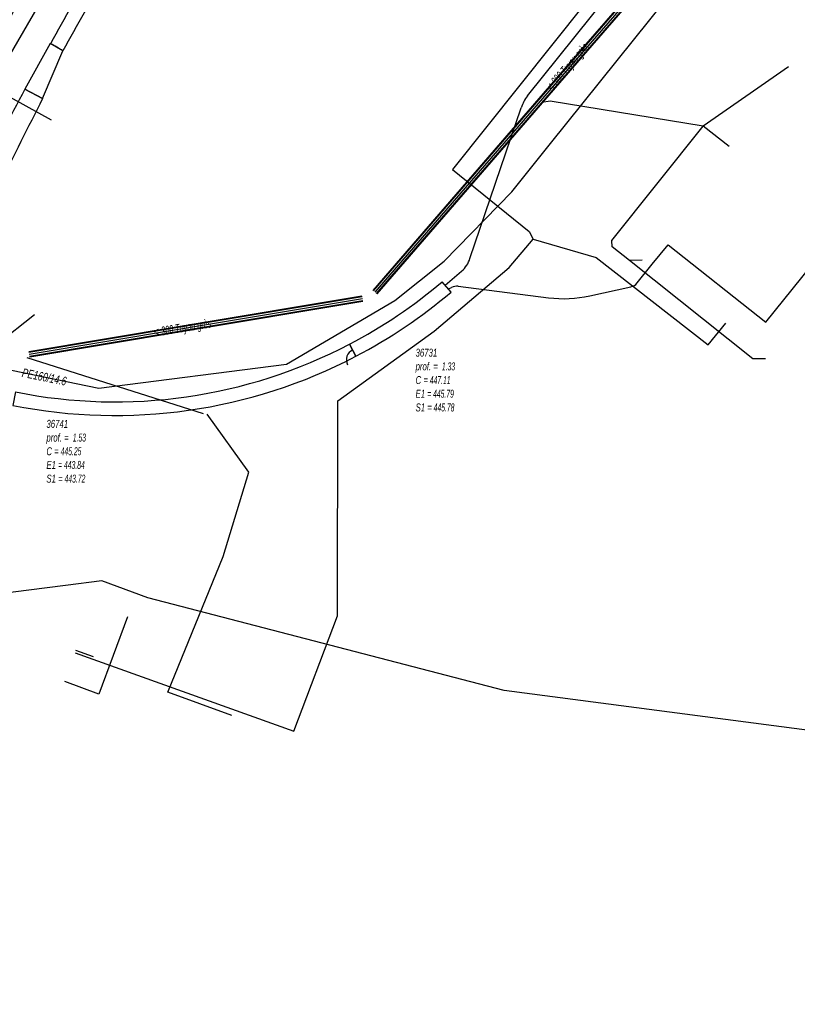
# Model space of a CAD drawing. Header units: metres. Extents: x 2695563 to 2696938, y 1260544 to 1262032.
# Tile 276 of 340: x 2696686 to 2696735, y 1261383 to 1261445. Entities that reach past the tile are written whole.
import ezdxf

# ---------------------------------------------------------------- set-up
doc = ezdxf.new("R2010")
doc.units = ezdxf.units.M
doc.header["$LTSCALE"] = 100
doc.linetypes.add('AUSGEZOGEN', pattern=[0])
for name, color, linetype in [('Eau portable_Cadastre des conduites_Conduite', 171, 'AUSGEZOGEN'), ('Eau potable_Cadastre des conduites_Conduite_Texte', 171, 'AUSGEZOGEN'), ('EU_Cadastre des conduites', 24, 'AUSGEZOGEN'), ('EU_Cadastre des conduites – Texte', 7, 'AUSGEZOGEN'), ('EU_Cadastre des conduites_Regard normalisé – Texte', 24, 'AUSGEZOGEN'), ('Réseau électrique_Cadastre des conduite_Bord du tracé', 1, 'AUSGEZOGEN'), ('Réseau électrique_Cadastre des conduite_Tronçon de tracé', 1, 'AUSGEZOGEN'), ('TV_Cadastre des conduites_CONDUITE', 92, 'AUSGEZOGEN'), ('Télécommunications_SW_Cadastre des conduites_Bord du tracé', 94, 'AUSGEZOGEN')]:
    doc.layers.add(name, color=color, linetype=linetype)
doc.styles.add('ARIAL', font='arial.ttf')
pattern_1 = [(0, (2708005, 1273150), (6075, 6075), [6075, -6075]), (90, (2708005, 1273150), (-6075, 6075), [6075, -6075])]

# ---------------------------------------------------------------- blocks, each defined once
blk = doc.blocks.new('COMPLEXOBJECT_1596')
at = {"layer": 'Réseau électrique_Cadastre des conduite_Bord du tracé', "color": 1, "linetype": 'AUSGEZOGEN', "transparency": 33554687}
for p, q in [((6706.685, 11424.344), (6706.287, 11425.106)), ((6685.231, 11422.095), (6685.062, 11421.253))]:
    blk.add_line(p, q, dxfattribs=at)
for centre, radius, start, end in [((6691.504, 11453.359), 31.887, 258.6551, 297.62111), ((6691.504, 11453.368), 32.755, 258.65815, 297.61245)]:
    blk.add_arc(centre, radius, start, end, dxfattribs=at)
blk = doc.blocks.new('COMPLEXOBJECT_1726')
at = {"layer": 'Réseau électrique_Cadastre des conduite_Bord du tracé', "color": 1, "linetype": 'AUSGEZOGEN', "transparency": 33554687}
for p, q in [((6686.944, 11440.579), (6685.829, 11441.183)), ((6680.379, 11430.223), (6681.627, 11429.649))]:
    blk.add_line(p, q, dxfattribs=at)
for centre, radius, start, end in [((6857.466, 11348.999), 194.826, 151.7604, 155.3607), ((6935.14, 11313.083), 279.028, 152.81094, 155.30699)]:
    blk.add_arc(centre, radius, start, end, dxfattribs=at)
blk = doc.blocks.new('COMPLEXOBJECT_1727')
at = {"layer": 'Réseau électrique_Cadastre des conduite_Bord du tracé', "color": 1, "linetype": 'AUSGEZOGEN', "transparency": 33554687}
blk.add_line((6701.813, 11464.869), (6701.07, 11465.377), dxfattribs=at)
for centre, radius, start, end in [((6841.121, 11360.941), 174.703, 143.28827, 147.98062), ((6842.312, 11360.141), 175.236, 143.29918, 147.96663), ((6840.516, 11361.294), 174.003, 147.97327, 151.60511), ((6841.141, 11360.922), 173.83, 147.98, 151.60465), ((6680.685, 11431.532), 14.219, 57.97527, 61.60348)]:
    blk.add_arc(centre, radius, start, end, dxfattribs=at)
blk = doc.blocks.new('COMPLEXOBJECT_1814')
at = {"layer": 'Réseau électrique_Cadastre des conduite_Bord du tracé', "color": 1, "linetype": 'AUSGEZOGEN', "transparency": 33554687}
for p, q in [((6712.688, 11428.386), (6712.132, 11429.042)), ((6706.287, 11425.106), (6706.685, 11424.344))]:
    blk.add_line(p, q, dxfattribs=at)
for centre, radius, start, end in [((6691.482, 11453.399), 31.932, 297.62131, 310.29103), ((6691.457, 11453.438), 32.838, 297.62726, 310.27987)]:
    blk.add_arc(centre, radius, start, end, dxfattribs=at)
blk = doc.blocks.new('COMPLEXOBJECT_2031')
at = {"layer": 'Réseau électrique_Cadastre des conduite_Tronçon de tracé', "color": 1, "linetype": 'AUSGEZOGEN', "transparency": 33554687}
blk.add_arc((6857.138, 11361.484), 191.713, 153.23134, 158.10585, dxfattribs=at)
blk = doc.blocks.new('COMPLEXOBJECT_2041')
at = {"layer": 'Réseau électrique_Cadastre des conduite_Tronçon de tracé', "color": 1, "linetype": 'AUSGEZOGEN', "transparency": 33554687}
for p, q in [((6717.5, 11440.757), (6726.13, 11451.516)), ((6713.879, 11430.513), (6717.105, 11440.01)), ((6712.31, 11428.831), (6713.35, 11429.716))]:
    blk.add_line(p, q, dxfattribs=at)
for centre, radius, start, end in [((6719.656, 11439.139), 2.695, 143.11142, 161.15044), ((6712.283, 11430.998), 1.668, 309.76606, 343.08638)]:
    blk.add_arc(centre, radius, start, end, dxfattribs=at)
blk = doc.blocks.new('COMPLEXOBJECT_2042')
at = {"layer": 'Réseau électrique_Cadastre des conduite_Tronçon de tracé', "color": 1, "linetype": 'AUSGEZOGEN', "transparency": 33554687}
for p, q in [((6724.427, 11428.962), (6725.361, 11430.149)), ((6721.428, 11428.163), (6724.016, 11428.72))]:
    blk.add_line(p, q, dxfattribs=at)
for centre, radius, start, end in [((6723.855, 11429.464), 0.761, 282.22763, 318.75218), ((6719.765, 11435.247), 7.276, 262.66402, 283.21072)]:
    blk.add_arc(centre, radius, start, end, dxfattribs=at)

msp = doc.modelspace()

# ---------------------------------------------------------------- hatches: boundary and pattern name
at = {"layer": 'Réseau électrique_Cadastre des conduite_Bord du tracé', "lineweight": 18, "transparency": 33554687}
h = msp.add_hatch(dxfattribs=at)
h.set_pattern_fill('MUSTER', color=1, scale=6075, style=0, pattern_type=2)
h.set_pattern_definition(pattern_1)
h.paths.add_polyline_path([(2696689.195, 1261443.397), (2696689.364, 1261443.709), (2696689.534, 1261444.02), (2696689.704, 1261444.332), (2696689.875, 1261444.642), (2696690.046, 1261444.953), (2696690.219, 1261445.263), (2696690.391, 1261445.573), (2696690.565, 1261445.882), (2696690.739, 1261446.191), (2696690.914, 1261446.5), (2696691.089, 1261446.809), (2696691.265, 1261447.117), (2696691.442, 1261447.424), (2696691.619, 1261447.731), (2696691.797, 1261448.038), (2696691.975, 1261448.345), (2696692.154, 1261448.651), (2696692.334, 1261448.957), (2696692.514, 1261449.262), (2696692.695, 1261449.568), (2696692.877, 1261449.872), (2696693.059, 1261450.177), (2696693.242, 1261450.481), (2696693.425, 1261450.784), (2696693.61, 1261451.088), (2696693.794, 1261451.39), (2696693.98, 1261451.693), (2696694.166, 1261451.995), (2696694.352, 1261452.297), (2696694.539, 1261452.598), (2696694.727, 1261452.899), (2696694.972, 1261453.289), (2696695.218, 1261453.678), (2696695.464, 1261454.067), (2696695.712, 1261454.455), (2696695.961, 1261454.843), (2696696.211, 1261455.23), (2696696.462, 1261455.616), (2696696.714, 1261456.001), (2696696.967, 1261456.386), (2696697.221, 1261456.77), (2696697.475, 1261457.154), (2696697.731, 1261457.537), (2696697.988, 1261457.919), (2696698.246, 1261458.3), (2696698.505, 1261458.681), (2696698.765, 1261459.061), (2696699.026, 1261459.44), (2696699.288, 1261459.819), (2696699.551, 1261460.197), (2696699.815, 1261460.575), (2696700.08, 1261460.951), (2696700.346, 1261461.327), (2696700.613, 1261461.702), (2696700.88, 1261462.077), (2696701.149, 1261462.451), (2696701.419, 1261462.824), (2696701.69, 1261463.196), (2696701.962, 1261463.568), (2696702.235, 1261463.939), (2696702.508, 1261464.309), (2696702.783, 1261464.679), (2696702.04, 1261465.187), (2696701.765, 1261464.817), (2696701.49, 1261464.446), (2696701.217, 1261464.074), (2696700.944, 1261463.701), (2696700.673, 1261463.328), (2696700.402, 1261462.954), (2696700.133, 1261462.579), (2696699.864, 1261462.204), (2696699.597, 1261461.828), (2696699.33, 1261461.451), (2696699.065, 1261461.074), (2696698.8, 1261460.695), (2696698.537, 1261460.316), (2696698.274, 1261459.937), (2696698.013, 1261459.557), (2696697.752, 1261459.176), (2696697.492, 1261458.794), (2696697.234, 1261458.412), (2696696.976, 1261458.029), (2696696.72, 1261457.645), (2696696.465, 1261457.26), (2696696.21, 1261456.875), (2696695.957, 1261456.49), (2696695.704, 1261456.103), (2696695.453, 1261455.716), (2696695.202, 1261455.328), (2696694.953, 1261454.94), (2696694.705, 1261454.551), (2696694.457, 1261454.161), (2696694.211, 1261453.771), (2696693.966, 1261453.38), (2696693.778, 1261453.078), (2696693.59, 1261452.776), (2696693.403, 1261452.473), (2696693.216, 1261452.17), (2696693.03, 1261451.867), (2696692.845, 1261451.563), (2696692.66, 1261451.259), (2696692.476, 1261450.955), (2696692.293, 1261450.65), (2696692.11, 1261450.344), (2696691.928, 1261450.039), (2696691.746, 1261449.733), (2696691.566, 1261449.427), (2696691.385, 1261449.12), (2696691.206, 1261448.813), (2696691.027, 1261448.505), (2696690.848, 1261448.197), (2696690.67, 1261447.889), (2696690.493, 1261447.581), (2696690.317, 1261447.272), (2696690.141, 1261446.962), (2696689.966, 1261446.653), (2696689.791, 1261446.343), (2696689.617, 1261446.032), (2696689.444, 1261445.722), (2696689.271, 1261445.411), (2696689.099, 1261445.099), (2696688.927, 1261444.787), (2696688.757, 1261444.475), (2696688.587, 1261444.163), (2696688.417, 1261443.85), (2696688.443, 1261443.836), (2696688.468, 1261443.822), (2696688.494, 1261443.808), (2696688.519, 1261443.794), (2696688.544, 1261443.78), (2696688.57, 1261443.766), (2696688.595, 1261443.752), (2696688.62, 1261443.738), (2696688.646, 1261443.724), (2696688.671, 1261443.709), (2696688.696, 1261443.695), (2696688.722, 1261443.68), (2696688.747, 1261443.666), (2696688.772, 1261443.652), (2696688.797, 1261443.637), (2696688.822, 1261443.622), (2696688.847, 1261443.608), (2696688.872, 1261443.593), (2696688.897, 1261443.578), (2696688.922, 1261443.563), (2696688.947, 1261443.549), (2696688.972, 1261443.534), (2696688.997, 1261443.519), (2696689.022, 1261443.504), (2696689.047, 1261443.489), (2696689.071, 1261443.473), (2696689.096, 1261443.458), (2696689.121, 1261443.443), (2696689.146, 1261443.428), (2696689.17, 1261443.412)], flags=0)
h = msp.add_hatch(dxfattribs=at)
h.set_pattern_fill('MUSTER', color=1, scale=6075, style=0, pattern_type=2)
h.set_pattern_definition(pattern_1)
h.paths.add_polyline_path([(2696687.914, 1261440.389), (2696689.177, 1261443.4), (2696688.393, 1261443.869), (2696686.799, 1261440.993)], flags=0)
h = msp.add_hatch(dxfattribs=at)
h.set_pattern_fill('MUSTER', color=1, scale=6075, style=0, pattern_type=2)
h.set_pattern_definition(pattern_1)
h.paths.add_polyline_path([(2696682.597, 1261429.459), (2696682.761, 1261429.815), (2696682.926, 1261430.171), (2696683.091, 1261430.527), (2696683.256, 1261430.882), (2696683.422, 1261431.237), (2696683.589, 1261431.592), (2696683.756, 1261431.947), (2696683.923, 1261432.302), (2696684.092, 1261432.656), (2696684.26, 1261433.01), (2696684.429, 1261433.364), (2696684.599, 1261433.717), (2696684.769, 1261434.071), (2696684.939, 1261434.424), (2696685.11, 1261434.777), (2696685.282, 1261435.129), (2696685.454, 1261435.482), (2696685.626, 1261435.834), (2696685.799, 1261436.186), (2696685.973, 1261436.537), (2696686.147, 1261436.889), (2696686.321, 1261437.24), (2696686.496, 1261437.591), (2696686.672, 1261437.941), (2696686.848, 1261438.292), (2696687.024, 1261438.642), (2696687.201, 1261438.992), (2696687.379, 1261439.342), (2696687.557, 1261439.691), (2696687.735, 1261440.04), (2696687.914, 1261440.389), (2696686.799, 1261440.993), (2696686.612, 1261440.645), (2696686.427, 1261440.296), (2696686.242, 1261439.948), (2696686.057, 1261439.598), (2696685.874, 1261439.249), (2696685.691, 1261438.899), (2696685.508, 1261438.548), (2696685.327, 1261438.198), (2696685.146, 1261437.847), (2696684.966, 1261437.495), (2696684.786, 1261437.143), (2696684.608, 1261436.791), (2696684.43, 1261436.439), (2696684.252, 1261436.086), (2696684.076, 1261435.733), (2696683.9, 1261435.379), (2696683.725, 1261435.025), (2696683.551, 1261434.671), (2696683.377, 1261434.316), (2696683.204, 1261433.961), (2696683.032, 1261433.606), (2696682.86, 1261433.25), (2696682.689, 1261432.894), (2696682.519, 1261432.537), (2696682.35, 1261432.181), (2696682.181, 1261431.824), (2696682.013, 1261431.466), (2696681.846, 1261431.108), (2696681.68, 1261430.75), (2696681.514, 1261430.392), (2696681.349, 1261430.033)], flags=0)
h = msp.add_hatch(dxfattribs=at)
h.set_pattern_fill('MUSTER', color=1, scale=6075, style=0, pattern_type=2)
h.set_pattern_definition(pattern_1)
h.paths.add_polyline_path([(2696707.655, 1261424.154), (2696707.862, 1261424.263), (2696708.068, 1261424.374), (2696708.273, 1261424.486), (2696708.478, 1261424.6), (2696708.681, 1261424.715), (2696708.884, 1261424.831), (2696709.086, 1261424.949), (2696709.287, 1261425.069), (2696709.488, 1261425.189), (2696709.687, 1261425.312), (2696709.886, 1261425.435), (2696710.083, 1261425.56), (2696710.28, 1261425.687), (2696710.476, 1261425.815), (2696710.671, 1261425.944), (2696710.865, 1261426.075), (2696711.058, 1261426.207), (2696711.25, 1261426.34), (2696711.442, 1261426.475), (2696711.632, 1261426.611), (2696711.821, 1261426.748), (2696712.009, 1261426.887), (2696712.197, 1261427.027), (2696712.383, 1261427.169), (2696712.568, 1261427.312), (2696712.752, 1261427.456), (2696712.936, 1261427.601), (2696713.118, 1261427.748), (2696713.299, 1261427.896), (2696713.479, 1261428.045), (2696713.658, 1261428.196), (2696713.102, 1261428.852), (2696712.928, 1261428.705), (2696712.752, 1261428.56), (2696712.576, 1261428.416), (2696712.399, 1261428.273), (2696712.22, 1261428.131), (2696712.041, 1261427.991), (2696711.861, 1261427.852), (2696711.679, 1261427.714), (2696711.497, 1261427.577), (2696711.314, 1261427.442), (2696711.129, 1261427.308), (2696710.944, 1261427.176), (2696710.758, 1261427.045), (2696710.571, 1261426.915), (2696710.383, 1261426.786), (2696710.194, 1261426.659), (2696710.004, 1261426.533), (2696709.813, 1261426.408), (2696709.622, 1261426.285), (2696709.429, 1261426.163), (2696709.236, 1261426.043), (2696709.042, 1261425.924), (2696708.847, 1261425.806), (2696708.651, 1261425.69), (2696708.454, 1261425.575), (2696708.256, 1261425.462), (2696708.058, 1261425.35), (2696707.859, 1261425.239), (2696707.659, 1261425.13), (2696707.458, 1261425.022), (2696707.257, 1261424.916)], flags=0)
h = msp.add_hatch(dxfattribs=at)
h.set_pattern_fill('MUSTER', color=1, scale=6075, style=0, pattern_type=2)
h.set_pattern_definition(pattern_1)
h.paths.add_polyline_path([(2696686.201, 1261421.905), (2696686.032, 1261421.063), (2696686.738, 1261420.929), (2696687.446, 1261420.811), (2696688.157, 1261420.709), (2696688.87, 1261420.622), (2696689.585, 1261420.551), (2696690.302, 1261420.495), (2696691.019, 1261420.456), (2696691.737, 1261420.432), (2696692.455, 1261420.423), (2696693.173, 1261420.431), (2696693.891, 1261420.454), (2696694.609, 1261420.493), (2696695.325, 1261420.548), (2696696.04, 1261420.618), (2696696.753, 1261420.704), (2696697.464, 1261420.806), (2696698.173, 1261420.923), (2696698.879, 1261421.056), (2696699.582, 1261421.204), (2696700.281, 1261421.367), (2696700.977, 1261421.546), (2696701.668, 1261421.74), (2696702.356, 1261421.95), (2696703.038, 1261422.174), (2696703.716, 1261422.413), (2696704.387, 1261422.667), (2696705.054, 1261422.936), (2696705.714, 1261423.219), (2696706.368, 1261423.516), (2696707.015, 1261423.828), (2696707.655, 1261424.154), (2696707.257, 1261424.916), (2696706.634, 1261424.599), (2696706.004, 1261424.295), (2696705.367, 1261424.005), (2696704.724, 1261423.729), (2696704.075, 1261423.467), (2696703.421, 1261423.22), (2696702.761, 1261422.987), (2696702.097, 1261422.769), (2696701.428, 1261422.565), (2696700.754, 1261422.376), (2696700.077, 1261422.202), (2696699.396, 1261422.042), (2696698.711, 1261421.898), (2696698.024, 1261421.769), (2696697.333, 1261421.654), (2696696.641, 1261421.555), (2696695.946, 1261421.472), (2696695.25, 1261421.403), (2696694.553, 1261421.35), (2696693.854, 1261421.312), (2696693.155, 1261421.289), (2696692.456, 1261421.282), (2696691.756, 1261421.29), (2696691.057, 1261421.313), (2696690.359, 1261421.352), (2696689.661, 1261421.406), (2696688.965, 1261421.476), (2696688.271, 1261421.56), (2696687.578, 1261421.66), (2696686.888, 1261421.775)], flags=0)

# ---------------------------------------------------------------- linework, layer by layer
at = {"layer": 'Eau portable_Cadastre des conduites_Conduite', "color": 7, "linetype": 'AUSGEZOGEN', "transparency": 33554687}
msp.add_line((2696682.518, 1261442.303), (2696688.456, 1261439.057), dxfattribs=at)
msp.add_lwpolyline([(2696675.697, 1261427.226), (2696677.75, 1261426.407), (2696680.471, 1261425.254), (2696684.599, 1261423.55), (2696691.464, 1261422.151), (2696703.292, 1261423.664), (2696710.118, 1261427.679), (2696713.214, 1261430.156), (2696717.491, 1261434.515), (2696719.921, 1261437.555), (2696726.191, 1261445.355), (2696732.56, 1261453.346), (2696743.007, 1261466.16), (2696740.316, 1261468.451)], dxfattribs=at)
at = {"layer": 'EU_Cadastre des conduites', "linetype": 'AUSGEZOGEN', "transparency": 33554687}
for p, q in [((2696726.641, 1261449), (2696722.006, 1261443.646)), ((2696726.656, 1261448.987), (2696722.021, 1261443.633)), ((2696726.671, 1261448.974), (2696722.036, 1261443.62)), ((2696726.867, 1261448.804), (2696722.232, 1261443.45)), ((2696726.882, 1261448.791), (2696722.247, 1261443.437)), ((2696726.897, 1261448.778), (2696722.262, 1261443.424)), ((2696722.006, 1261443.646), (2696708.721, 1261428.303)), ((2696722.021, 1261443.633), (2696708.736, 1261428.29)), ((2696722.036, 1261443.62), (2696708.751, 1261428.277)), ((2696722.232, 1261443.45), (2696708.947, 1261428.107)), ((2696722.247, 1261443.437), (2696708.962, 1261428.094)), ((2696722.262, 1261443.424), (2696708.977, 1261428.081)), ((2696708.037, 1261427.934), (2696696.706, 1261426.045)), ((2696708.04, 1261427.915), (2696696.709, 1261426.026)), ((2696708.044, 1261427.895), (2696696.713, 1261426.006)), ((2696708.086, 1261427.639), (2696696.755, 1261425.75)), ((2696708.09, 1261427.619), (2696696.759, 1261425.73)), ((2696708.093, 1261427.6), (2696696.762, 1261425.711)), ((2696696.706, 1261426.045), (2696687.041, 1261424.428)), ((2696696.709, 1261426.026), (2696687.044, 1261424.409)), ((2696696.713, 1261426.006), (2696687.048, 1261424.389)), ((2696696.755, 1261425.75), (2696687.09, 1261424.133)), ((2696696.759, 1261425.73), (2696687.094, 1261424.113)), ((2696696.762, 1261425.711), (2696687.097, 1261424.094))]:
    msp.add_line(p, q, dxfattribs=at)
at = {"layer": 'EU_Cadastre des conduites', "color": 255, "transparency": 33554687}
for p, q in [((2696726.769, 1261448.889), (2696722.134, 1261443.535)), ((2696722.134, 1261443.535), (2696708.849, 1261428.192)), ((2696708.065, 1261427.767), (2696696.734, 1261425.878)), ((2696696.734, 1261425.878), (2696687.069, 1261424.261))]:
    msp.add_line(p, q, dxfattribs=at)
at = {"layer": 'EU_Cadastre des conduites', "color": 24, "linetype": 'AUSGEZOGEN', "transparency": 33554687}
for p, q in [((2696734.929, 1261442.388), (2696729.552, 1261438.656)), ((2696731.179, 1261437.383), (2696729.552, 1261438.656)), ((2696725.708, 1261430.201), (2696724.908, 1261430.2)), ((2696687.4, 1261426.764), (2696680.644, 1261421.432)), ((2696698.051, 1261420.53), (2696686.948, 1261424.047)), ((2696695.801, 1261402.978), (2696699.297, 1261411.534)), ((2696691.11, 1261405.21), (2696690, 1261405.61)), ((2696699.842, 1261401.508), (2696695.801, 1261402.978))]:
    msp.add_line(p, q, dxfattribs=at)
for points in [[(2696729.552, 1261438.656), (2696719.904, 1261440.232), (2696719.376, 1261440.139)], [(2696733.481, 1261423.992), (2696732.681, 1261423.991), (2696724.908, 1261430.2), (2696723.817, 1261431.053), (2696723.795, 1261431.459), (2696729.552, 1261438.656)], [(2696699.297, 1261411.534), (2696700.905, 1261416.846), (2696698.287, 1261420.503)]]:
    msp.add_lwpolyline(points, dxfattribs=at)
at = {"layer": 'Réseau électrique_Cadastre des conduite_Bord du tracé', "color": 1, "linetype": 'AUSGEZOGEN', "transparency": 33554687}
msp.add_lwpolyline([(2696687.914, 1261440.389), (2696689.177, 1261443.4), (2696688.393, 1261443.869), (2696686.799, 1261440.993), (2696687.914, 1261440.389)], close=True, dxfattribs=at)
at = {"layer": 'Réseau électrique_Cadastre des conduite_Tronçon de tracé', "color": 1, "linetype": 'AUSGEZOGEN', "transparency": 33554687}
for p, q in [((2696733.507, 1261426.31), (2696743.859, 1261439.221)), ((2696726.331, 1261429.959), (2696727.335, 1261431.167)), ((2696727.335, 1261431.167), (2696733.507, 1261426.31)), ((2696714.114, 1261428.578), (2696719.806, 1261427.84)), ((2696713.49, 1261428.394), (2696713.691, 1261428.482))]:
    msp.add_line(p, q, dxfattribs=at)
for centre, radius, start, end in [((2696714.154, 1261427.421), 1.157, 91.98727, 113.58614), ((2696707.73, 1261423.935), 0.675, 114.56449, 208.08677)]:
    msp.add_arc(centre, radius, start, end, dxfattribs=at)
at = {"layer": 'TV_Cadastre des conduites_CONDUITE', "color": 92, "linetype": 'AUSGEZOGEN', "transparency": 33554687}
for points in [[(2696742.619, 1261473.898), (2696736.157, 1261465.166), (2696736.71, 1261464.693), (2696713.742, 1261435.924), (2696718.584, 1261432.014), (2696718.832, 1261431.544)], [(2696689.963, 1261405.466), (2696703.745, 1261400.541), (2696706.491, 1261407.8), (2696706.523, 1261421.356), (2696712.587, 1261425.744), (2696717.327, 1261429.756), (2696718.832, 1261431.544)], [(2696718.832, 1261431.544), (2696722.81, 1261430.389), (2696729.854, 1261424.87), (2696730.973, 1261426.251)]]:
    msp.add_lwpolyline(points, dxfattribs=at)
at = {"layer": 'Télécommunications_SW_Cadastre des conduites_Bord du tracé', "color": 94, "linetype": 'AUSGEZOGEN', "transparency": 33554687}
for points in [[(2696751.865, 1261530.936), (2696737.131, 1261510.808), (2696727.906, 1261499.81), (2696698.083, 1261464.256), (2696680.508, 1261433.989), (2696641.65, 1261329.88), (2696609.64, 1261243.352)], [(2696694.546, 1261408.924), (2696691.642, 1261410), (2696689.362, 1261409.713), (2696684.88, 1261409.15)], [(2696747.954, 1261399.036), (2696717.015, 1261403.1), (2696694.546, 1261408.924)], [(2696693.26, 1261407.74), (2696691.464, 1261402.871), (2696689.306, 1261403.667)]]:
    msp.add_lwpolyline(points, dxfattribs=at)

# ---------------------------------------------------------------- block references
at = {"layer": 'Réseau électrique_Cadastre des conduite_Bord du tracé', "color": 1, "linetype": 'AUSGEZOGEN', "lineweight": -3, "transparency": 33554687}
for name in ['COMPLEXOBJECT_1727', 'COMPLEXOBJECT_1726', 'COMPLEXOBJECT_1814', 'COMPLEXOBJECT_1596']:
    msp.add_blockref(name, (2690000.97, 1249999.81), dxfattribs=at)
at = {"layer": 'Réseau électrique_Cadastre des conduite_Tronçon de tracé', "color": 1, "linetype": 'AUSGEZOGEN', "lineweight": -3, "transparency": 33554687}
for name in ['COMPLEXOBJECT_2031', 'COMPLEXOBJECT_2041', 'COMPLEXOBJECT_2042']:
    msp.add_blockref(name, (2690000.97, 1249999.81), dxfattribs=at)

# ---------------------------------------------------------------- texts
at = {"layer": 'Eau potable_Cadastre des conduites_Conduite_Texte', "color": 7, "transparency": 33554687, "insert": (2696688.019, 1261422.848), "char_height": 0.55426, "width": 3.03584, "attachment_point": 5, "rotation": 348.4818, "style": 'ARIAL'}
msp.add_mtext('\\A1;{\\fArial|i1|b0;\\H0.554263;\\W0.700000;\\C7;PE160/14.6}\\P', dxfattribs=at)
at = {"layer": 'EU_Cadastre des conduites – Texte', "color": 24, "transparency": 33554687, "char_height": 0.55705, "width": 6, "attachment_point": 5, "style": 'ARIAL'}
for insert, rotation in [((2696721.068, 1261442.345), 49.3101), ((2696696.742, 1261425.873), 9.2997)]:
    msp.add_mtext('\\A1;{\\fArial|b0|i1|c0|p34;\\W0.7;< \\W0.49;300 Tuyau grès}', dxfattribs=dict(at, insert=insert, rotation=rotation))
at = {"layer": 'EU_Cadastre des conduites_Regard normalisé – Texte', "color": 24, "transparency": 33554687, "char_height": 0.50641, "attachment_point": 1, "line_spacing_factor": 1.024096, "style": 'ARIAL'}
for s, insert, width in [('\\A1;{\\fArial|b0|i1|c0|p34;\\W0.69446;36731}\\P{\\fArial|b0|i1|c0|p34;\\H0.99721x;\\W0.69446;prof. = \\W0.48612; 1.33}\\P{\\fArial|b0|i1|c0|p34;\\H0.99721x;\\W0.69446;C =\\W0.48612; 447.11}\\P{\\fArial|b0|i1|c0|p34;\\H0.99721x;\\W0.69446;E1 \\W0.48612;= 445.79}\\P{\\fArial|b0|i1|c0|p34;\\H0.99721x;\\W0.69446;S1 =\\W0.48612; 445.78}', (2696711.421, 1261424.635), 2.83444), ('\\A1;{\\fArial|b0|i1|c0|p34;\\W0.69564;36741}\\P{\\fArial|b0|i1|c0|p34;\\H0.99721x;\\W0.69564;prof. = \\W0.48695; 1.53}\\P{\\fArial|b0|i1|c0|p34;\\H0.99721x;\\W0.69564;C =\\W0.48695; 445.25}\\P{\\fArial|b0|i1|c0|p34;\\H0.99721x;\\W0.69564;E1 \\W0.48695;= 443.84}\\P{\\fArial|b0|i1|c0|p34;\\H0.99721x;\\W0.69564;S1 =\\W0.48695; 443.72}', (2696688.151, 1261420.148), 2.83926)]:
    msp.add_mtext(s, dxfattribs=dict(at, insert=insert, width=width))

doc.saveas('drawing.dxf')
